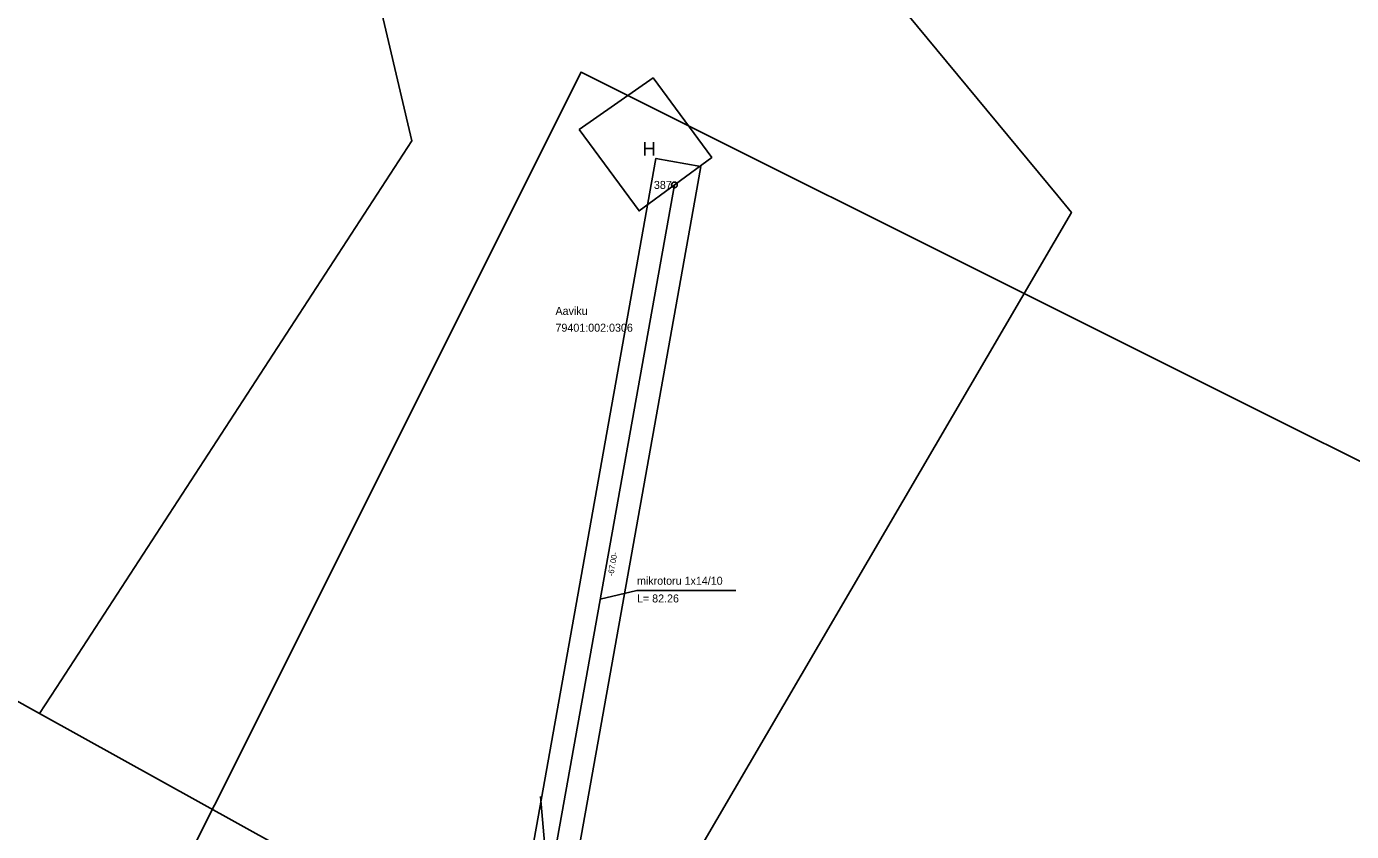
# Model space of a CAD drawing. Extents: x 647603 to 650850, y 6482647 to 6486043.
# Drawn here: x 648318.4 to 648434.3, y 6484153.5 to 6484223.9 of the extents above; entities that cross this region are included whole.
import ezdxf

# ---------------------------------------------------------------- set-up
doc = ezdxf.new("R2010")
doc.units = 0
for name, color, linetype in [('HOONE', 7, 'Continuous'), ('JOONSIDE', 7, 'Continuous'), ('KOORDPUNKT', 7, 'Continuous'), ('MOOTPIIR', 7, 'Continuous'), ('MPOHULIIN', 7, 'Continuous'), ('PIIR', 7, 'Continuous'), ('SITRASS', 7, 'Continuous'), ('VORMISTUS', 7, 'Continuous')]:
    doc.layers.add(name, color=color, linetype=linetype)

msp = doc.modelspace()

# ---------------------------------------------------------------- linework, layer by layer
at = {"layer": 'HOONE'}
msp.add_lwpolyline([(648366.7, 6484214.91), (648371.95, 6484207.78), (648378.3, 6484212.46), (648373.17, 6484219.42)], close=True, dxfattribs=at)
at = {"layer": 'KOORDPUNKT'}
for radius in [0.25, 0.0221, 0.025, 0.0191, 0.0102, 0.0132, 0.0161, 0.0043, 0.00726]:
    msp.add_circle((648375.03, 6484210.06), radius, dxfattribs=at)
at = {"layer": 'MOOTPIIR'}
msp.add_lwpolyline([(648365.21, 6484143.75), (648377, 6484209.7), (648377.35, 6484211.67), (648373.42, 6484212.38), (648373.06, 6484210.41), (648361.27, 6484144.44)], dxfattribs=at)
at = {"layer": 'MPOHULIIN'}
msp.add_lwpolyline([(648996.52, 6483771.44), (648975.15, 6483787.15), (648944.99, 6483824.41), (648896.61, 6483850.3), (648849.25, 6483875.75), (648802.06, 6483900.84), (648755.71, 6483925.83), (648709.82, 6483946.82), (648663.46, 6483968.27), (648621.15, 6483987.68), (648575.98, 6484008.49), (648532.81, 6484028.42), (648366.76, 6484116.96), (648363.32, 6484156.52)], dxfattribs=at)
at = {"layer": 'PIIR'}
for points in [[(648201.92, 6484231.21), (648359.08, 6484443.21), (648360.7, 6484445.13), (648398.98, 6484424.55), (648405.83, 6484417.53), (648408.84, 6484410.82), (648433.52, 6484353.14), (648465.9, 6484272.89), (648473.38, 6484257.53), (648475.69, 6484157.11), (648503.17, 6484059.38), (648368.34, 6484136.67), (648409.76, 6484207.65), (648408.56, 6484209.1), (648368.06, 6484258.03), (648345.36, 6484242.5), (648352.07, 6484213.91), (648320.97, 6484166.06), (648319.5, 6484163.8), (648200.93, 6484229.88)], [(648320.97, 6484166.06), (648352.07, 6484213.91), (648345.36, 6484242.5), (648368.06, 6484258.03), (648408.56, 6484209.1), (648409.76, 6484207.65), (648368.34, 6484136.67), (648319.5, 6484163.8)]]:
    msp.add_lwpolyline(points, close=True, dxfattribs=at)
msp.add_lwpolyline([(648923.14, 6483854.64), (648774.21, 6483927.54), (648659.25, 6483823.33), (648536.18, 6483883.5), (648233.31, 6484047.61), (647921.92, 6484216.34), (647860.19, 6484255.23), (647888.43, 6484278.61), (647958.59, 6484360.57), (648199.37, 6484227.92), (648200.93, 6484229.88), (648319.5, 6484163.8), (648368.34, 6484136.67), (648503.17, 6484059.38), (648504.81, 6484058.46), (648535.37, 6484045.26), (648725.32, 6484141.3), (648743.76, 6484144.09), (649239.14, 6484194.31)], dxfattribs=at)
at = {"layer": 'SITRASS'}
for points in [[(648375.03, 6484210.06), (648363.24, 6484144.1), (648362.08, 6484137.38), (648360.63, 6484130.83), (648360.94, 6484129.13)], [(648368.55, 6484173.8), (648371.76, 6484174.56), (648380.42, 6484174.56)]]:
    msp.add_lwpolyline(points, dxfattribs=at)
at = {"layer": 'VORMISTUS'}
msp.add_lwpolyline([(648302.69, 6484091.59), (648366.87, 6484219.94), (648887.41, 6483959.64), (648823.24, 6483831.3)], close=True, dxfattribs=at)

# ---------------------------------------------------------------- texts
at = {"layer": 'HOONE'}
msp.add_text('H', height=1.2, dxfattribs=at).set_placement((648372.24, 6484212.63))
at = {"layer": 'JOONSIDE'}
msp.add_text('-67.00-', height=0.5, rotation=79.8624, dxfattribs=at).set_placement((648369.69, 6484175.78))
at = {"layer": 'KOORDPUNKT'}
msp.add_text('387 ', height=0.7, dxfattribs=at).set_placement((648373.24, 6484209.71))
at = {"layer": 'PIIR'}
for s, p in [('Aaviku', (648364.63, 6484198.68)), ('79401:002:0306', (648364.63, 6484197.21))]:
    msp.add_text(s, height=0.7, dxfattribs=at).set_placement(p)
at = {"layer": 'SITRASS'}
for s, p in [('mikrotoru 1x14/10 ', (648371.76, 6484175.06)), ('L= 82.26', (648371.76, 6484173.51))]:
    msp.add_text(s, height=0.7, dxfattribs=at).set_placement(p)

doc.saveas('drawing.dxf')
